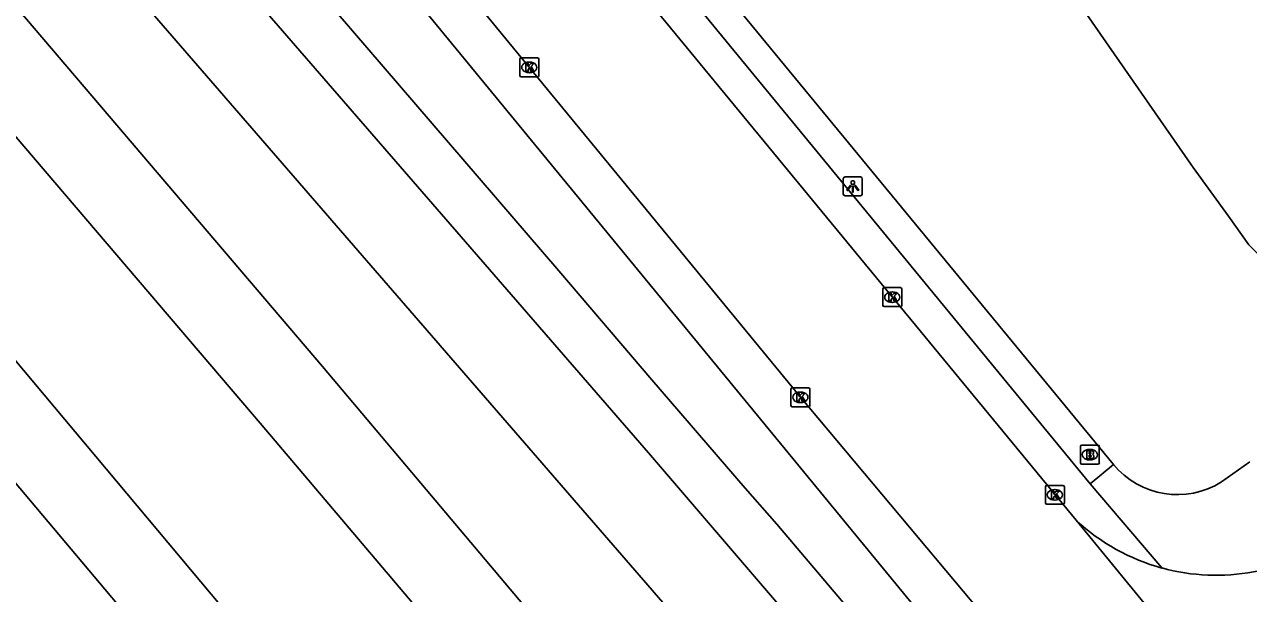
# Model space of a CAD drawing. Extents: x 156651 to 158072, y 387631 to 388990.
# Drawn here: x 157035.2 to 157099.8, y 387969.4 to 387999.5 of the extents above; entities that cross this region are included whole.
import ezdxf

# ---------------------------------------------------------------- set-up
doc = ezdxf.new("R2010")
doc.units = 0
for name, color, linetype in [('IMGEO_Berm_groen', 7, 'Continuous'), ('IMGEO_Brandkraan', 7, 'Continuous'), ('IMGEO_Groenvoorziening', 7, 'Continuous'), ('IMGEO_Hek', 7, 'Continuous'), ('IMGEO_Kolk', 7, 'Continuous'), ('IMGEO_Lichtpunt', 7, 'Continuous'), ('IMGEO_Pand', 7, 'Continuous'), ('IMGEO_Parkeervlak_open', 7, 'Continuous'), ('IMGEO_Rijbaan_lokaal_gesloten', 7, 'Continuous'), ('IMGEO_Spoor', 7, 'Continuous'), ('IMGEO_Spoorbaan_halfverhard', 7, 'Continuous'), ('IMGEO_Voetpad_open', 7, 'Continuous')]:
    doc.layers.add(name, color=color, linetype=linetype)

msp = doc.modelspace()

# ---------------------------------------------------------------- linework, layer by layer
at = {"layer": 'IMGEO_Berm_groen'}
msp.add_lwpolyline([(157010.871, 388047.739), (157015.806, 388041.931), (157017.476, 388040.057), (157019.054, 388038.118), (157022.285, 388034.28), (157028.842, 388026.615), (157033.784, 388020.889), (157037.446, 388016.646), (157051.628, 388000.142), (157063.382, 387986.462), (157068.291, 387980.715), (157073.234, 387974.976), (157074.901, 387973.077), (157079.775, 387967.323), (157084.733, 387961.541), (157088.003, 387957.733), (157094.578, 387950.09), (157097.859, 387946.262), (157101.164, 387942.415)], dxfattribs=at)
at = {"layer": 'IMGEO_Brandkraan'}
for p, q in [((157090.929, 387976.327), (157090.929, 387977.179)), ((157091.004, 387977.253), (157091.856, 387977.253)), ((157091.417, 387977.033), (157091.442, 387977.033)), ((157091.93, 387977.179), (157091.93, 387976.327)), ((157091.856, 387976.253), (157091.004, 387976.253)), ((157091.44, 387976.473), (157091.415, 387976.473))]:
    msp.add_line(p, q, dxfattribs=at)
for points in [[(157090.929, 387976.327), (157090.929, 387977.179)], [(157091.004, 387977.253), (157091.856, 387977.253)], [(157091.277, 387976.953), (157091.277, 387976.553), (157091.49, 387976.553)], [(157091.508, 387976.953), (157091.277, 387976.953)], [(157091.93, 387977.179), (157091.93, 387976.327)], [(157091.856, 387976.253), (157091.004, 387976.253)], [(157091.456, 387976.872), (157091.402, 387976.872), (157091.402, 387976.796)], [(157091.402, 387976.796), (157091.455, 387976.796)], [(157091.464, 387976.72), (157091.402, 387976.72), (157091.402, 387976.639)], [(157091.402, 387976.639), (157091.464, 387976.639)]]:
    msp.add_lwpolyline(points, dxfattribs=at)
for centre, radius, start, end in [((157091.006, 387977.177), 0.0765, 91.55205, 178.44795), ((157091.006, 387977.177), 0.0765, 91.55205, 178.44795), ((157091.512, 387976.808), 0.145, 59.4692, 91.53667), ((157091.537, 387976.855), 0.0922, 285.51372, 58.15012), ((157091.854, 387977.177), 0.0765, 1.55205, 88.44795), ((157091.854, 387977.177), 0.0765, 1.55205, 88.44795), ((157091.006, 387976.329), 0.0765, 181.55205, 268.44795), ((157091.006, 387976.329), 0.0765, 181.55205, 268.44795), ((157091.457, 387976.834), 0.0379, 267.82845, 90.93552), ((157091.465, 387976.679), 0.0404, 269.87594, 90.50774), ((157091.496, 387976.804), 0.251, 268.66757, 293.53466), ((157091.542, 387976.663), 0.105, 301.31148, 78.98903), ((157091.854, 387976.329), 0.0765, 271.55205, 358.44795), ((157091.854, 387976.329), 0.0765, 271.55205, 358.44795)]:
    msp.add_arc(centre, radius, start, end, dxfattribs=at)
for centre, major_axis, ratio, start_param, end_param in [((157091.416, 387976.753), (-0.387, 0.002), 0.722429, 4.712389, 7.853982), ((157091.441, 387976.753), (-0.39, 0.002), 0.717154, 1.570796, 4.712389)]:
    msp.add_ellipse(centre, major_axis=major_axis, ratio=ratio, start_param=start_param, end_param=end_param, dxfattribs=at)
at = {"layer": 'IMGEO_Groenvoorziening'}
msp.add_lwpolyline([(157092.671, 387976.238), (157058.764, 388017.433)], dxfattribs=at)
at = {"layer": 'IMGEO_Hek'}
for points in [[(157058.764, 388017.433), (157092.671, 387976.238)], [(157002.507, 388013.527), (157018.738, 387994.188), (157075.932, 387926.222), (157082.753, 387918.018), (157090.118, 387909.198), (157094.781, 387903.641), (157095.924, 387902.317), (157122.689, 387870.113), (157130.368, 387860.927), (157132.626, 387858.26), (157134.025, 387856.536), (157145.335, 387842.796), (157169.212, 387813.924), (157172.294, 387810.169), (157183.237, 387796.857), (157187.327, 387791.995), (157191.071, 387787.45), (157201.226, 387775.206), (157230.39, 387740.079), (157235.046, 387734.397), (157242.695, 387725.141), (157253.961, 387711.458), (157289.883, 387667.87)]]:
    msp.add_lwpolyline(points, dxfattribs=at)
at = {"layer": 'IMGEO_Kolk'}
for p, q in [((157061.325, 387996.788), (157061.325, 387997.64)), ((157061.4, 387997.714), (157062.252, 387997.714)), ((157062.326, 387997.64), (157062.326, 387996.788)), ((157061.836, 387996.934), (157061.811, 387996.934)), ((157061.813, 387997.494), (157061.838, 387997.494)), ((157062.252, 387996.714), (157061.4, 387996.714)), ((157080.495, 387984.65), (157080.495, 387985.502)), ((157080.57, 387985.576), (157081.422, 387985.576)), ((157080.983, 387985.356), (157081.008, 387985.356)), ((157081.496, 387985.502), (157081.496, 387984.65)), ((157081.006, 387984.796), (157080.981, 387984.796)), ((157081.422, 387984.576), (157080.57, 387984.576)), ((157075.642, 387979.357), (157075.642, 387980.209)), ((157075.717, 387980.283), (157076.569, 387980.283)), ((157076.643, 387980.209), (157076.643, 387979.357)), ((157076.153, 387979.503), (157076.128, 387979.503)), ((157076.13, 387980.063), (157076.155, 387980.063)), ((157076.569, 387979.283), (157075.717, 387979.283)), ((157089.081, 387974.206), (157089.081, 387975.058)), ((157089.156, 387975.132), (157090.008, 387975.132)), ((157090.082, 387975.058), (157090.082, 387974.206)), ((157089.592, 387974.352), (157089.567, 387974.352)), ((157089.569, 387974.912), (157089.594, 387974.912)), ((157090.008, 387974.132), (157089.156, 387974.132))]:
    msp.add_line(p, q, dxfattribs=at)
for points in [[(157061.325, 387996.788), (157061.325, 387997.64)], [(157061.4, 387997.714), (157062.252, 387997.714)], [(157062.326, 387997.64), (157062.326, 387996.788)], [(157061.646, 387997.414), (157061.769, 387997.414), (157061.769, 387997.263), (157061.899, 387997.414), (157062.063, 387997.414), (157061.917, 387997.263), (157062.07, 387997.014), (157061.918, 387997.014), (157061.833, 387997.178), (157061.769, 387997.111), (157061.769, 387997.014), (157061.646, 387997.014), (157061.646, 387997.414)], [(157062.252, 387996.714), (157061.4, 387996.714)], [(157080.495, 387984.65), (157080.495, 387985.502)], [(157080.57, 387985.576), (157081.422, 387985.576)], [(157081.496, 387985.502), (157081.496, 387984.65)], [(157080.816, 387985.276), (157080.939, 387985.276), (157080.939, 387985.125), (157081.069, 387985.276), (157081.233, 387985.276), (157081.087, 387985.125), (157081.24, 387984.876), (157081.088, 387984.876), (157081.003, 387985.04), (157080.939, 387984.973), (157080.939, 387984.876), (157080.816, 387984.876), (157080.816, 387985.276)], [(157081.422, 387984.576), (157080.57, 387984.576)], [(157075.642, 387979.357), (157075.642, 387980.209)], [(157075.717, 387980.283), (157076.569, 387980.283)], [(157076.643, 387980.209), (157076.643, 387979.357)], [(157075.963, 387979.983), (157076.086, 387979.983), (157076.086, 387979.832), (157076.216, 387979.983), (157076.38, 387979.983), (157076.234, 387979.832), (157076.387, 387979.583), (157076.235, 387979.583), (157076.15, 387979.747), (157076.086, 387979.68), (157076.086, 387979.583), (157075.963, 387979.583), (157075.963, 387979.983)], [(157076.569, 387979.283), (157075.717, 387979.283)], [(157089.081, 387974.206), (157089.081, 387975.058)], [(157089.156, 387975.132), (157090.008, 387975.132)], [(157090.082, 387975.058), (157090.082, 387974.206)], [(157089.402, 387974.832), (157089.525, 387974.832), (157089.525, 387974.681), (157089.655, 387974.832), (157089.819, 387974.832), (157089.673, 387974.681), (157089.826, 387974.432), (157089.674, 387974.432), (157089.589, 387974.596), (157089.525, 387974.529), (157089.525, 387974.432), (157089.402, 387974.432), (157089.402, 387974.832)], [(157090.008, 387974.132), (157089.156, 387974.132)]]:
    msp.add_lwpolyline(points, dxfattribs=at)
for centre, start, end in [((157061.402, 387997.638), 91.55205, 178.44795), ((157061.402, 387997.638), 91.55205, 178.44795), ((157062.25, 387997.638), 1.55205, 88.44795), ((157062.25, 387997.638), 1.55205, 88.44795), ((157061.402, 387996.79), 181.55205, 268.44795), ((157061.402, 387996.79), 181.55205, 268.44795), ((157062.25, 387996.79), 271.55205, 358.44795), ((157062.25, 387996.79), 271.55205, 358.44795), ((157080.572, 387985.5), 91.55205, 178.44795), ((157080.572, 387985.5), 91.55205, 178.44795), ((157081.42, 387985.5), 1.55205, 88.44795), ((157081.42, 387985.5), 1.55205, 88.44795), ((157080.572, 387984.652), 181.55205, 268.44795), ((157080.572, 387984.652), 181.55205, 268.44795), ((157081.42, 387984.652), 271.55205, 358.44795), ((157081.42, 387984.652), 271.55205, 358.44795), ((157075.719, 387980.207), 91.55205, 178.44795), ((157075.719, 387980.207), 91.55205, 178.44795), ((157076.567, 387980.207), 1.55205, 88.44795), ((157076.567, 387980.207), 1.55205, 88.44795), ((157075.719, 387979.359), 181.55205, 268.44795), ((157075.719, 387979.359), 181.55205, 268.44795), ((157076.567, 387979.359), 271.55205, 358.44795), ((157076.567, 387979.359), 271.55205, 358.44795), ((157089.158, 387975.056), 91.55205, 178.44795), ((157089.158, 387975.056), 91.55205, 178.44795), ((157090.006, 387975.056), 1.55205, 88.44795), ((157090.006, 387975.056), 1.55205, 88.44795), ((157089.158, 387974.208), 181.55205, 268.44795), ((157089.158, 387974.208), 181.55205, 268.44795), ((157090.006, 387974.208), 271.55205, 358.44795), ((157090.006, 387974.208), 271.55205, 358.44795)]:
    msp.add_arc(centre, 0.0765, start, end, dxfattribs=at)
for centre, major_axis, ratio, start_param, end_param in [((157061.812, 387997.214), (-0.387, 0.002), 0.722429, 4.712389, 7.853982), ((157061.837, 387997.214), (-0.39, 0.002), 0.717154, 1.570796, 4.712389), ((157080.982, 387985.076), (-0.387, 0.002), 0.722429, 4.712389, 7.853982), ((157081.007, 387985.076), (-0.39, 0.002), 0.717154, 1.570796, 4.712389), ((157076.129, 387979.783), (-0.387, 0.002), 0.722429, 4.712389, 7.853982), ((157076.154, 387979.783), (-0.39, 0.002), 0.717154, 1.570796, 4.712389), ((157089.568, 387974.632), (-0.387, 0.002), 0.722429, 4.712389, 7.853982), ((157089.593, 387974.632), (-0.39, 0.002), 0.717154, 1.570796, 4.712389)]:
    msp.add_ellipse(centre, major_axis=major_axis, ratio=ratio, start_param=start_param, end_param=end_param, dxfattribs=at)
at = {"layer": 'IMGEO_Lichtpunt'}
for p, q in [((157078.41, 387991.33), (157078.41, 387990.523)), ((157078.41, 387991.33), (157078.41, 387990.523)), ((157079.312, 387991.425), (157078.504, 387991.425)), ((157079.312, 387991.425), (157078.504, 387991.425)), ((157079.406, 387990.523), (157079.406, 387991.33)), ((157079.406, 387990.523), (157079.406, 387991.33)), ((157078.504, 387990.429), (157079.312, 387990.429)), ((157078.504, 387990.429), (157079.312, 387990.429))]:
    msp.add_line(p, q, dxfattribs=at)
for points in [[(157078.784, 387990.994), (157078.823, 387990.966), (157078.635, 387990.704), (157078.597, 387990.731), (157078.784, 387990.994)], [(157078.886, 387990.946), (157078.933, 387990.946), (157078.933, 387990.624), (157078.886, 387990.624), (157078.886, 387990.946)], [(157078.996, 387990.966), (157079.034, 387990.993), (157079.221, 387990.731), (157079.182, 387990.703), (157078.996, 387990.966)]]:
    msp.add_lwpolyline(points, dxfattribs=at)
msp.add_circle((157078.909, 387991.128), 0.0994, dxfattribs=at)
for centre, start, end in [((157078.504, 387991.33), 90, 180), ((157078.504, 387991.33), 90, 180), ((157079.312, 387991.33), 0, 90), ((157079.312, 387991.33), 0, 90), ((157078.504, 387990.523), 180, 270), ((157078.504, 387990.523), 180, 270), ((157079.312, 387990.523), 270, 0), ((157079.312, 387990.523), 270, 360)]:
    msp.add_arc(centre, 0.0946, start, end, dxfattribs=at)
at = {"layer": 'IMGEO_Pand'}
msp.add_lwpolyline([(157104.693, 388021.129), (157092.393, 388012.535), (157094.123, 388010.068), (157087.488, 388005.432), (157091.27, 388000), (157096.89, 387991.93), (157098.757, 387989.35), (157099.829, 387987.841), (157100.523, 387987.13), (157101.344, 387986.66), (157102.439, 387986.486), (157103.4, 387986.636), (157104.261, 387987.075), (157105.795, 387988.123), (157106.257, 387987.478), (157108.806, 387989.266), (157108.405, 387989.848), (157115.141, 387994.594), (157112.101, 387998.967), (157113.588, 388000), (157119.008, 388003.766), (157115.852, 388008.299), (157124.886, 388014.579), (157115.235, 388028.383)], dxfattribs=at)
at = {"layer": 'IMGEO_Parkeervlak_open'}
msp.add_lwpolyline([(157082.395, 387968.454), (157010.543, 388055.913), (156935.425, 388147.089)], dxfattribs=at)
at = {"layer": 'IMGEO_Rijbaan_lokaal_gesloten'}
for points in [[(156939.424, 388146.146), (156949.39, 388133.888), (156975.736, 388101.937), (157076.143, 387979.783), (157086.65, 387967.254)], [(157090.708, 387973.286), (157057.178, 388014.032)], [(157090.708, 387973.286), (157106.681, 387953.807)]]:
    msp.add_lwpolyline(points, dxfattribs=at)
for centre, radius, start, end in [((157098.094, 387981.224), 10.843, 227.06252, 254.68854), ((157098.096, 387981.23), 10.849, 254.68624, 306.27947)]:
    msp.add_arc(centre, radius, start, end, dxfattribs=at)
at = {"layer": 'IMGEO_Spoor'}
for points in [[(156872.422, 388201.343), (156882.919, 388187.987), (156900.381, 388166.18), (156921.457, 388140.635), (156943.252, 388114.607), (156960.211, 388094.663), (156986.26, 388064.316), (157082.584, 387953.12), (157127.585, 387900.649), (157147.691, 387876.906), (157152.061, 387871.615)], [(156869.112, 388198.606), (156881.132, 388183.363), (156896.988, 388163.695), (156934.031, 388118.813), (156947.895, 388102.263), (156968.651, 388077.779), (157013.933, 388024.808), (157050.907, 387981.407), (157095.657, 387928.292), (157129.461, 387887.97), (157178.378, 387828.835), (157215.755, 387783.487)], [(156865.308, 388195.462), (156870.022, 388189.509), (156887.814, 388167.443), (156909.51, 388141.178), (156951.276, 388091.519), (156994.8, 388040.336), (157047.715, 387978.302), (157077.25, 387943.427), (157106.481, 387908.588), (157145.615, 387861.584), (157233.331, 387755.475), (157295.4, 387680.676)], [(156861.38, 388192.215), (156889.992, 388156.032), (156904.613, 388138.066), (156936.994, 388098.664), (156975.894, 388051.914), (157129.969, 387867.975), (157185.575, 387801.306), (157243.801, 387730.926), (157317.91, 387641.153), (157319.189, 387639.479), (157324.467, 387633.086)]]:
    msp.add_lwpolyline(points, dxfattribs=at)
at = {"layer": 'IMGEO_Spoorbaan_halfverhard'}
msp.add_lwpolyline([(157157.305, 387872.588), (157123.947, 387911.695), (157068.122, 387976.848), (157042.808, 388006.065), (156962.414, 388099.504), (156929.103, 388138.77), (156911.81, 388159.683), (156885.921, 388191.403), (156881.34, 388197.231)], dxfattribs=at)
at = {"layer": 'IMGEO_Voetpad_open'}
for points in [[(157091.44, 387975.206), (157058.612, 388015.167)], [(157092.671, 387976.238), (157091.44, 387975.206)], [(157099.886, 387976.382), (157098.389, 387975.312)], [(157091.44, 387975.206), (157095.231, 387970.766)]]:
    msp.add_lwpolyline(points, dxfattribs=at)
msp.add_arc((157096.059, 387979.039), 4.396, 219.58853, 302.01369, dxfattribs=at)

doc.saveas('drawing.dxf')
